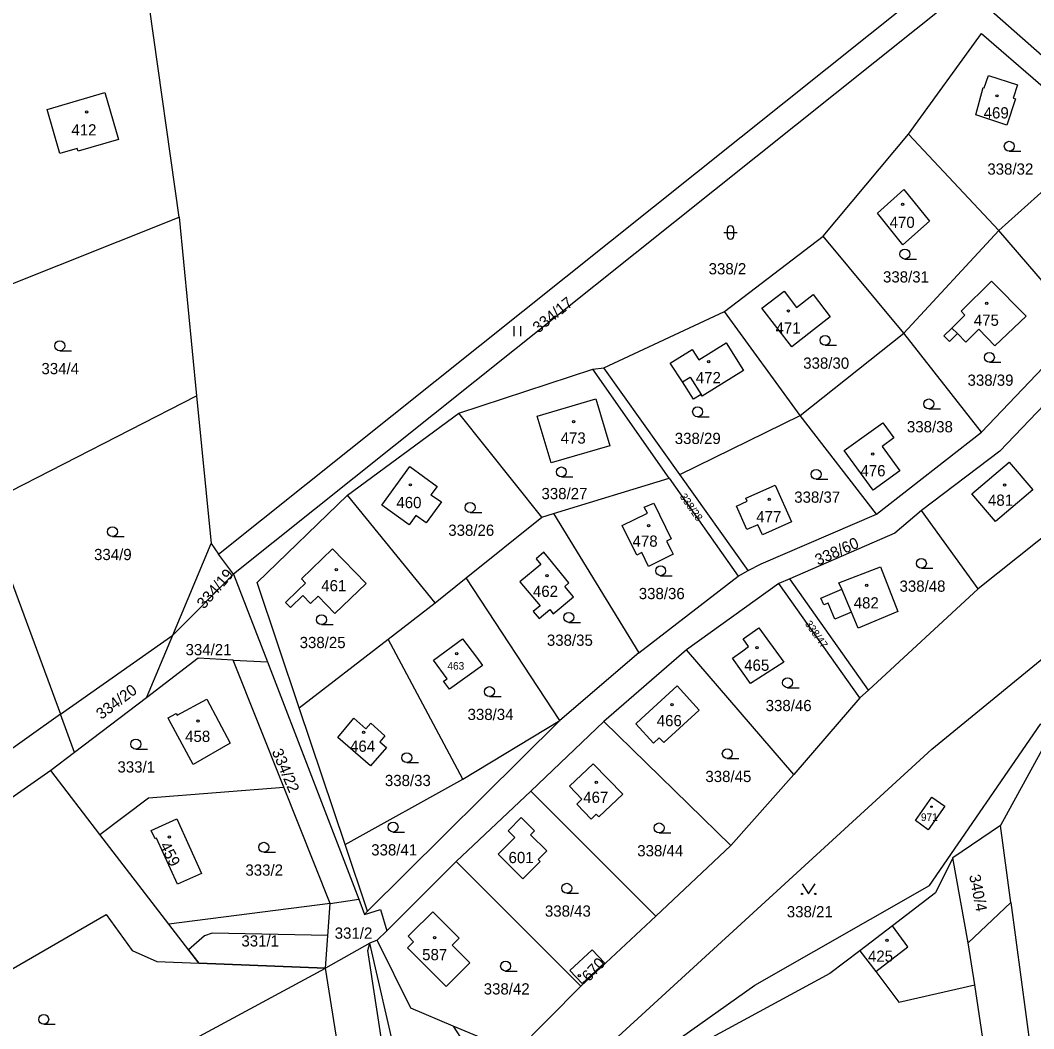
# Model space of a CAD drawing. Extents: x -725728 to -720881, y -1068679 to -1063504.
# Drawn here: x -724331.5 to -724178.2, y -1066714.8 to -1066562.2 of the extents above; entities that cross this region are included whole.
import ezdxf

# ---------------------------------------------------------------- set-up
doc = ezdxf.new("R2010")
doc.units = 0
for name, color, linetype in [('Hranice parcel', 7, 'Continuous'), ('Parcelní čísla', 7, 'Continuous'), ('Vnitřní kresba', 7, 'Continuous'), ('Věcná břemena k části', 7, 'Continuous'), ('Značky budov', 7, 'Continuous'), ('Značky kultur', 7, 'Continuous')]:
    doc.layers.add(name, color=color, linetype=linetype)

# ---------------------------------------------------------------- blocks, each defined once
blk = doc.blocks.new('4.02_3')
at = {"layer": 'Značky budov'}
blk.add_circle((-0.001, 0), 0.0175, dxfattribs=at)
blk = doc.blocks.new('4.02_2')
at = {"layer": 'Značky budov'}
blk.add_circle((0, 0), 0.0117, dxfattribs=at)
blk = doc.blocks.new('4.02_4')
at = {"layer": 'Značky budov'}
blk.add_circle((-0.001, 0), 0.0175, dxfattribs=at)
blk = doc.blocks.new('3.04_3')
at = {"layer": 'Značky kultur'}
blk.add_line((0.001, 0), (0.176, 0), dxfattribs=at)
blk.add_circle((0.001, 0.075), 0.075, dxfattribs=at)
blk = doc.blocks.new('3.04_2')
at = {"layer": 'Značky kultur'}
blk.add_line((0.001, 0), (0.176, 0), dxfattribs=at)
blk.add_circle((0.001, 0.075), 0.075, dxfattribs=at)
blk = doc.blocks.new('3.16_2')
at = {"layer": 'Značky kultur'}
for p, q in [((-0.1, 0.1), (0.1, 0.1)), ((-0.05, 0.15), (-0.05, 0.05)), ((0.05, 0.05), (0.05, 0.15))]:
    blk.add_line(p, q, dxfattribs=at)
for centre, start, end in [((0, 0.15), 0, 180), ((0, 0.05), 180, 359.9879)]:
    blk.add_arc(centre, 0.05, start, end, dxfattribs=at)
blk = doc.blocks.new('3.14_2')
at = {"layer": 'Značky kultur'}
blk.add_lwpolyline([(-0.1, 0.15), (0, 0), (0.1, 0.15)], dxfattribs=at)
for centre in [(-0.1, 0), (0.1, 0)]:
    blk.add_circle(centre, 0.01, dxfattribs=at)
blk = doc.blocks.new('3.06_1')
at = {"layer": 'Značky kultur'}
for p, q in [((-0.051, 0), (-0.051, 0.15)), ((0.049, 0), (0.049, 0.15))]:
    blk.add_line(p, q, dxfattribs=at)

msp = doc.modelspace()

# ---------------------------------------------------------------- linework, layer by layer
at = {"layer": 'Hranice parcel'}
for p, q in [((-724188.38, -1066557.42), (-724299.25, -1066646.02)), ((-724307.51, -1066591.96), (-724311.96, -1066560.18)), ((-724210.05, -1066594.84), (-724197.17, -1066579.41)), ((-724183.48, -1066593.99), (-724197.17, -1066579.41)), ((-724183.48, -1066593.99), (-724167.85, -1066579.96)), ((-724347.4, -1066607.83), (-724307.51, -1066591.96)), ((-724307.51, -1066591.96), (-724304.86, -1066619.03)), ((-724224.98, -1066606.26), (-724210.05, -1066594.84)), ((-724197.84, -1066609.55), (-724210.05, -1066594.84)), ((-724197.84, -1066609.55), (-724183.48, -1066593.99)), ((-724170.95, -1066608.59), (-724183.48, -1066593.99)), ((-724243.24, -1066614.77), (-724224.98, -1066606.26)), ((-724213.55, -1066622.01), (-724224.98, -1066606.26)), ((-724186.13, -1066624.49), (-724170.95, -1066608.59)), ((-724213.55, -1066622.01), (-724197.84, -1066609.55)), ((-724186.13, -1066624.49), (-724197.84, -1066609.55)), ((-724265.18, -1066621.63), (-724244.92, -1066614.99)), ((-724244.92, -1066614.99), (-724243.24, -1066614.77)), ((-724233.34, -1066631.47), (-724244.92, -1066614.99)), ((-724231.76, -1066630.9), (-724243.24, -1066614.77)), ((-724337.16, -1066635.53), (-724304.86, -1066619.03)), ((-724304.86, -1066619.03), (-724302.67, -1066641.37)), ((-724282.04, -1066634.06), (-724265.18, -1066621.63)), ((-724252.63, -1066637.36), (-724265.18, -1066621.63)), ((-724231.76, -1066630.9), (-724213.55, -1066622.01)), ((-724202, -1066636.92), (-724213.55, -1066622.01)), ((-724202, -1066636.92), (-724186.13, -1066624.49)), ((-724187.56, -1066633.83), (-724181.92, -1066629.05)), ((-724250.86, -1066636.82), (-724233.34, -1066631.47)), ((-724233.34, -1066631.47), (-724222.9, -1066646.32)), ((-724221.42, -1066645.45), (-724231.76, -1066630.9)), ((-724166.67, -1066632.28), (-724186.59, -1066648.2)), ((-724268.76, -1066650.33), (-724282.04, -1066634.06)), ((-724337.16, -1066635.53), (-724325.45, -1066667.19)), ((-724252.63, -1066637.36), (-724250.86, -1066636.82)), ((-724250.86, -1066636.82), (-724237.97, -1066657.89)), ((-724186.59, -1066648.2), (-724195.16, -1066636.38)), ((-724264.08, -1066646.57), (-724252.63, -1066637.36)), ((-724308.47, -1066655.22), (-724302.67, -1066641.37)), ((-724302.67, -1066641.37), (-724301.52, -1066642.96)), ((-724299.25, -1066646.02), (-724301.52, -1066642.96)), ((-724308.47, -1066655.22), (-724299.25, -1066646.02)), ((-724299.25, -1066646.02), (-724294.14, -1066659.28)), ((-724222.9, -1066646.32), (-724221.42, -1066645.45)), ((-724268.76, -1066650.33), (-724264.08, -1066646.57)), ((-724249.89, -1066668.12), (-724264.08, -1066646.57)), ((-724237.97, -1066657.89), (-724222.9, -1066646.32)), ((-724216.75, -1066647.4), (-724230.72, -1066657.45)), ((-724215.1, -1066646.68), (-724216.75, -1066647.4)), ((-724204.5, -1066664.71), (-724216.75, -1066647.4)), ((-724203.22, -1066663.53), (-724215.1, -1066646.68)), ((-724186.59, -1066648.2), (-724203.22, -1066663.53)), ((-724275.88, -1066655.83), (-724268.76, -1066650.33)), ((-724325.45, -1066667.19), (-724308.47, -1066655.22)), ((-724312.44, -1066664.69), (-724308.47, -1066655.22)), ((-724289.33, -1066666.23), (-724275.88, -1066655.83)), ((-724264.56, -1066677), (-724275.88, -1066655.83)), ((-724237.97, -1066657.89), (-724249.89, -1066668.12)), ((-724230.72, -1066657.45), (-724243.25, -1066668.31)), ((-724214.49, -1066676.33), (-724230.72, -1066657.45)), ((-724291.67, -1066678.24), (-724299.33, -1066659)), ((-724299.33, -1066659), (-724294.14, -1066659.28)), ((-724294.14, -1066659.28), (-724280.29, -1066695.18)), ((-724203.22, -1066663.53), (-724204.5, -1066664.71)), ((-724312.44, -1066664.69), (-724323.31, -1066672.98)), ((-724204.5, -1066664.71), (-724214.49, -1066676.33)), ((-724323.31, -1066672.98), (-724325.45, -1066667.19)), ((-724282.39, -1066686.9), (-724289.33, -1066666.23)), ((-724279, -1066697.02), (-724249.89, -1066668.12)), ((-724264.56, -1066677), (-724249.89, -1066668.12)), ((-724243.25, -1066668.31), (-724254.3, -1066678.85)), ((-724224.04, -1066687.05), (-724243.25, -1066668.31)), ((-724323.31, -1066672.98), (-724326.92, -1066675.73)), ((-724326.92, -1066675.73), (-724350.38, -1066692.02)), ((-724319.5, -1066685.39), (-724326.92, -1066675.73)), ((-724214.49, -1066676.33), (-724224.04, -1066687.05)), ((-724282.39, -1066686.9), (-724264.56, -1066677)), ((-724284.66, -1066695.84), (-724291.67, -1066678.24)), ((-724254.3, -1066678.85), (-724265.59, -1066689.47)), ((-724235.37, -1066697.77), (-724254.3, -1066678.85)), ((-724183.24, -1066684.01), (-724190.44, -1066688.94)), ((-724181.67, -1066695.67), (-724183.24, -1066684.01)), ((-724309.07, -1066698.95), (-724319.5, -1066685.39)), ((-724279, -1066697.02), (-724282.39, -1066686.9)), ((-724224.04, -1066687.05), (-724235.37, -1066697.77)), ((-724188.12, -1066701.78), (-724190.44, -1066688.94)), ((-724265.59, -1066689.47), (-724276.1, -1066699.98)), ((-724246.75, -1066708.34), (-724265.59, -1066689.47)), ((-724284.66, -1066695.84), (-724309.07, -1066698.95)), ((-724285.38, -1066705.61), (-724284.66, -1066695.84)), ((-724284.66, -1066695.84), (-724280.29, -1066695.18)), ((-724280.29, -1066695.18), (-724279.47, -1066697.52)), ((-724188.12, -1066701.78), (-724181.67, -1066695.67)), ((-724181.67, -1066695.67), (-724178.07, -1066722.52)), ((-724279.47, -1066697.52), (-724279, -1066697.02)), ((-724235.37, -1066697.77), (-724246.75, -1066708.34)), ((-724304.53, -1066704.86), (-724309.07, -1066698.95)), ((-724276.1, -1066699.98), (-724277.53, -1066701.4)), ((-724278.66, -1066701.86), (-724285.38, -1066705.61)), ((-724277.53, -1066701.4), (-724278.66, -1066701.86)), ((-724273.91, -1066722.5), (-724278.66, -1066701.86)), ((-724187.13, -1066708.14), (-724188.12, -1066701.78)), ((-724204.51, -1066702.98), (-724202.1, -1066706.15)), ((-724310.45, -1066719.16), (-724285.38, -1066705.61)), ((-724285.38, -1066705.61), (-724304.53, -1066704.86)), ((-724282.41, -1066723.87), (-724285.38, -1066705.61)), ((-724202.1, -1066706.15), (-724198.6, -1066710.76)), ((-724198.6, -1066710.76), (-724187.13, -1066708.14)), ((-724181.82, -1066743.31), (-724187.13, -1066708.14))]:
    msp.add_line(p, q, dxfattribs=at)
for points in [[(-724301.52, -1066642.96), (-724189.69, -1066553.6), (-724188.38, -1066557.42)], [(-724128.02, -1066611.57), (-724149.82, -1066591.47), (-724188.38, -1066557.42)], [(-724197.17, -1066579.41), (-724186.11, -1066564.17), (-724167.85, -1066579.96)], [(-724185.03, -1066570.53), (-724180.66, -1066571.95), (-724181.31, -1066573.96), (-724180.96, -1066574.07), (-724182.25, -1066578.04), (-724186.97, -1066576.51), (-724185.86, -1066572.35), (-724185.7, -1066572.39), (-724185.03, -1066570.53)], [(-724325.54, -1066582.33), (-724327.49, -1066575.68), (-724318.74, -1066573.12), (-724316.66, -1066580.21), (-724322.8, -1066582.01), (-724322.92, -1066581.57), (-724325.54, -1066582.33)], [(-724198, -1066596.17), (-724201.86, -1066591.38), (-724197.88, -1066587.8), (-724193.95, -1066592.6), (-724198, -1066596.17)], [(-724190.6, -1066608.75), (-724188.62, -1066606.78), (-724189.19, -1066606.22), (-724184.57, -1066601.64), (-724179.36, -1066606.97), (-724184.1, -1066611.43), (-724186.51, -1066608.91), (-724188.5, -1066610.88), (-724189.76, -1066609.6), (-724190.97, -1066610.8), (-724191.81, -1066609.95), (-724190.6, -1066608.75)], [(-724211.58, -1066603.7), (-724209, -1066607.08), (-724211.51, -1066609.02), (-724214.81, -1066611.58), (-724219.35, -1066605.73), (-724215.97, -1066603.15), (-724214.09, -1066605.62), (-724211.58, -1066603.7)], [(-724229.67, -1066619.54), (-724231.32, -1066616.91), (-724233.2, -1066614.06), (-724229.86, -1066612.01), (-724228.87, -1066613.56), (-724224.75, -1066611.01), (-724222.14, -1066615.19), (-724228.37, -1066619.08), (-724228.53, -1066618.83), (-724229.67, -1066619.54)], [(-724253.35, -1066622.07), (-724244.48, -1066619.44), (-724242.36, -1066626.58), (-724251.2, -1066629.15), (-724253.35, -1066622.07)], [(-724175.45, -1066619.16), (-724183.34, -1066627.36), (-724195.16, -1066636.38)], [(-724206.86, -1066627.29), (-724202.8, -1066624.37), (-724201.02, -1066623.08), (-724199.35, -1066625.39), (-724201.14, -1066626.68)], [(-724201.14, -1066626.68), (-724198.44, -1066630.34), (-724202.52, -1066633.29), (-724206.86, -1066627.29)], [(-724181.92, -1066629.05), (-724178.34, -1066633.23), (-724184.01, -1066638.03), (-724187.56, -1066633.83)], [(-724272.6, -1066629.72), (-724268.47, -1066632.71), (-724269.41, -1066634.01), (-724267.81, -1066635.04), (-724270.13, -1066638.25), (-724271.67, -1066637.13), (-724272.7, -1066638.55), (-724276.83, -1066635.56), (-724272.6, -1066629.72)], [(-724214.83, -1066638.08), (-724219.25, -1066640.07), (-724219.95, -1066638.52), (-724221.59, -1066639.26), (-724223.19, -1066635.7), (-724221.55, -1066634.97), (-724221.76, -1066634.51), (-724217.33, -1066632.52), (-724214.83, -1066638.08)], [(-724289.33, -1066666.23), (-724295.69, -1066647.27), (-724282.04, -1066634.06)], [(-724236.66, -1066636.76), (-724237.12, -1066635.84), (-724235.7, -1066635.24), (-724233.04, -1066640.67), (-724233.74, -1066641.01), (-724233.08, -1066642.36), (-724232.77, -1066642.99), (-724236.49, -1066644.83), (-724237.52, -1066642.74), (-724238.27, -1066643.11), (-724240.47, -1066638.64), (-724236.66, -1066636.76)], [(-724195.16, -1066636.38), (-724199.22, -1066639.79), (-724215.1, -1066646.68)], [(-724266.03, -1066714.39), (-724256.09, -1066729.76), (-724193.63, -1066672.49), (-724150.88, -1066637.46)], [(-724221.42, -1066645.45), (-724219.44, -1066644.44), (-724202, -1066636.92)], [(-724288.79, -1066649.22), (-724290.66, -1066651.03), (-724291.39, -1066650.28), (-724289.52, -1066648.47), (-724288.37, -1066647.36), (-724289, -1066646.71), (-724284.29, -1066642.15), (-724279.22, -1066647.39), (-724283.93, -1066651.95), (-724286.46, -1066649.33), (-724287.61, -1066650.44), (-724288.79, -1066649.22)], [(-724250.89, -1066652.01), (-724247.83, -1066649.45), (-724249.17, -1066647.85), (-724248.53, -1066647.31), (-724251.61, -1066643.53), (-724252.32, -1066642.69), (-724253.5, -1066643.68), (-724252.8, -1066644.52), (-724255.93, -1066647.14), (-724252.89, -1066650.77), (-724253.93, -1066651.63), (-724253.04, -1066652.7), (-724251.43, -1066651.36), (-724250.89, -1066652.01)], [(-724210.4, -1066649.62), (-724207.26, -1066648.28), (-724207.68, -1066647.3), (-724201.38, -1066644.87), (-724198.79, -1066651.63), (-724204.75, -1066654.15), (-724205.77, -1066651.73), (-724208.29, -1066652.79), (-724209.31, -1066650.37), (-724209.96, -1066650.65), (-724210.4, -1066649.62)], [(-724298.34, -1066767.34), (-724267.68, -1066767.4), (-724250.15, -1066731.23), (-724231.52, -1066716.08), (-724220.42, -1066708.18), (-724193.97, -1066693.13), (-724177.19, -1066668.7), (-724159.84, -1066657.96), (-724144.38, -1066649.19)], [(-724219.78, -1066654.14), (-724216.01, -1066659.31), (-724221.05, -1066662.56), (-724223.79, -1066658.69), (-724222.24, -1066657.59), (-724221.34, -1066656.96), (-724222.15, -1066655.81), (-724219.78, -1066654.14)], [(-724266.6, -1066663.42), (-724267.48, -1066662.21), (-724266.96, -1066661.82), (-724269.02, -1066658.99), (-724264.65, -1066655.81), (-724262.51, -1066658.58), (-724261.62, -1066659.8), (-724266.6, -1066663.42)], [(-724143.78, -1066656.47), (-724159.22, -1066658.94), (-724174.68, -1066668.38), (-724183.24, -1066684.01)], [(-724299.33, -1066659), (-724304.6, -1066658.72), (-724312.44, -1066664.69)], [(-724234.86, -1066670.76), (-724235.74, -1066671.57), (-724238.41, -1066668.65), (-724237.6, -1066667.91), (-724232.14, -1066662.91), (-724228.8, -1066666.56), (-724234.18, -1066671.49), (-724234.86, -1066670.76)], [(-724307.95, -1066667.08), (-724307.8, -1066667.35), (-724303.31, -1066664.94), (-724299.77, -1066671.55), (-724305.36, -1066674.8), (-724309.04, -1066668.01), (-724309.18, -1066667.74), (-724307.95, -1066667.08)], [(-724325.45, -1066667.19), (-724349.9, -1066684.57), (-724353.58, -1066683.7)], [(-724278.57, -1066675.02), (-724283.5, -1066670.71), (-724281.06, -1066667.78), (-724279.26, -1066669.43), (-724278.51, -1066668.57), (-724276.36, -1066670.44), (-724277.15, -1066671.35), (-724276.14, -1066672.24), (-724278.57, -1066675.02)], [(-724240.39, -1066679.28), (-724244, -1066682.73), (-724244.39, -1066682.32), (-724245.16, -1066683.06), (-724247.34, -1066680.78), (-724246.57, -1066680.04), (-724248.43, -1066678.09), (-724244.86, -1066674.68), (-724240.39, -1066679.28)], [(-724319.5, -1066685.39), (-724312.11, -1066679.83), (-724291.67, -1066678.24)], [(-724191.65, -1066681.11), (-724194.16, -1066684.67), (-724196.08, -1066683.3), (-724193.6, -1066679.76), (-724191.65, -1066681.11)], [(-724304.14, -1066691.29), (-724307.75, -1066692.92), (-724310.9, -1066685.94), (-724311.14, -1066686.04), (-724311.71, -1066684.78), (-724307.87, -1066683.04), (-724304.14, -1066691.29)], [(-724255.8, -1066691.79), (-724259.25, -1066688.38), (-724256.73, -1066685.83), (-724257.74, -1066684.83), (-724255.77, -1066682.84), (-724253.75, -1066684.84), (-724254.33, -1066685.44), (-724251.89, -1066687.86), (-724253.2, -1066689.18), (-724252.89, -1066689.5), (-724255.48, -1066692.11), (-724255.8, -1066691.79)], [(-724190.44, -1066688.94), (-724193.07, -1066694.21), (-724199.55, -1066699.21), (-724204.51, -1066702.98)], [(-724367.02, -1066725.55), (-724318.52, -1066697.5), (-724314.61, -1066702.94), (-724310.87, -1066704.61), (-724304.53, -1066704.86)], [(-724279.47, -1066697.52), (-724277.01, -1066696.73), (-724276.1, -1066699.98)], [(-724269.1, -1066697.08), (-724265.14, -1066701.07), (-724266.21, -1066702.14), (-724263.52, -1066704.84), (-724267.11, -1066708.42), (-724272.95, -1066702.55), (-724272.02, -1066701.62), (-724272.84, -1066700.79), (-724272.43, -1066700.39), (-724269.1, -1066697.08)], [(-724276.44, -1066719.39), (-724278.94, -1066702.93), (-724278.66, -1066701.86)], [(-724266.03, -1066714.39), (-724272.46, -1066711.7), (-724277.53, -1066701.4)], [(-724246.52, -1066707.96), (-724243.15, -1066704.83), (-724245, -1066702.83), (-724248.37, -1066705.96), (-724246.52, -1066707.96)], [(-724204.51, -1066702.98), (-724209.07, -1066706.45), (-724230.45, -1066718.02)], [(-724246.75, -1066708.34), (-724256.59, -1066718.34), (-724266.03, -1066714.39)]]:
    msp.add_lwpolyline(points, dxfattribs=at)
at = {"layer": 'Vnitřní kresba'}
for p, q in [((-724189.76, -1066609.6), (-724190.6, -1066608.75)), ((-724231.32, -1066616.91), (-724230.17, -1066616.19)), ((-724230.17, -1066616.19), (-724228.53, -1066618.83)), ((-724205.77, -1066651.73), (-724207.26, -1066648.28)), ((-724197.26, -1066702.42), (-724199.55, -1066699.21)), ((-724202.1, -1066706.15), (-724197.26, -1066702.42))]:
    msp.add_line(p, q, dxfattribs=at)
at = {"layer": 'Věcná břemena k části'}
msp.add_lwpolyline([(-724303.66, -1066700.71), (-724306.09, -1066702.83), (-724304.53, -1066704.86), (-724285.38, -1066705.61), (-724285.02, -1066700.67), (-724302.51, -1066700.35)], close=True, dxfattribs=at)

# ---------------------------------------------------------------- block references
at = {"layer": 'Značky budov', "xscale": 10, "yscale": 10}
for name, p in [('4.02_3', (-724183.76, -1066573.61)), ('4.02_3', (-724321.48, -1066576.05)), ('4.02_3', (-724198.03, -1066590.02)), ('4.02_4', (-724215.3, -1066606.15)), ('4.02_3', (-724185.3, -1066605)), ('4.02_3', (-724227.36, -1066613.84)), ('4.02_4', (-724247.81, -1066622.92)), ('4.02_3', (-724202.55, -1066627.83)), ('4.02_3', (-724272.5, -1066632.48)), ('4.02_3', (-724182.6, -1066632.52)), ('4.02_4', (-724218.22, -1066634.67)), ('4.02_4', (-724236.46, -1066638.64)), ('4.02_3', (-724283.71, -1066645.33)), ('4.02_3', (-724251.84, -1066646.23)), ('4.02_3', (-724203.47, -1066647.71)), ('4.02_3', (-724265.49, -1066658.04)), ('4.02_4', (-724220.04, -1066657.14)), ('4.02_3', (-724232.9, -1066665.75)), ('4.02_3', (-724304.62, -1066668.24)), ('4.02_4', (-724279.59, -1066669.93)), ('4.02_3', (-724244.39, -1066677.48)), ('4.02_2', (-724193.67, -1066681.2)), ('4.02_3', (-724308.96, -1066685.76)), ('4.02_3', (-724268.84, -1066701)), ('4.02_4', (-724200.4, -1066701.42)), ('4.02_3', (-724246.96, -1066706.75))]:
    msp.add_blockref(name, p, dxfattribs=at)
at = {"layer": 'Značky kultur', "xscale": 10, "yscale": 10}
for name, p in [('3.04_2', (-724181.92, -1066581.99)), ('3.16_2', (-724224.09, -1066595.3)), ('3.04_2', (-724197.71, -1066598.31)), ('3.06_1', (-724256.28, -1066609.96)), ('3.04_2', (-724325.56, -1066612.19)), ('3.04_2', (-724209.78, -1066611.36)), ('3.04_2', (-724184.92, -1066613.94)), ('3.04_2', (-724194.09, -1066620.99)), ('3.04_3', (-724229.07, -1066622.18)), ('3.04_2', (-724249.68, -1066631.28)), ('3.04_3', (-724211.14, -1066631.64)), ('3.04_3', (-724263.48, -1066636.65)), ('3.04_2', (-724317.6, -1066640.32)), ('3.04_2', (-724195.21, -1066645.11)), ('3.04_2', (-724234.66, -1066646.23)), ('3.04_3', (-724285.97, -1066653.64)), ('3.04_2', (-724248.56, -1066653.29)), ('3.04_3', (-724215.46, -1066663.18)), ('3.04_2', (-724260.56, -1066664.52)), ('3.04_2', (-724314.06, -1066672.47)), ('3.04_2', (-724273.07, -1066674.52)), ('3.04_3', (-724224.58, -1066673.91)), ('3.04_2', (-724275.14, -1066685.02)), ('3.04_3', (-724234.89, -1066685.15)), ('3.04_2', (-724294.7, -1066688.08)), ('3.04_2', (-724248.86, -1066694.28)), ('3.14_2', (-724212.26, -1066694.38)), ('3.04_2', (-724258.12, -1066706.06)), ('3.04_2', (-724327.99, -1066714.12))]:
    msp.add_blockref(name, p, dxfattribs=at)

# ---------------------------------------------------------------- texts
at = {"layer": 'Parcelní čísla'}
for s, height, p in [('469', 1.7, (-724185.78, -1066577.03)), ('412', 1.7, (-724323.8, -1066579.61)), ('338/32', 1.7, (-724185.22, -1066585.54)), ('470', 1.7, (-724200, -1066593.6)), ('338/2', 1.7, (-724227.39, -1066600.63)), ('338/31', 1.7, (-724201.01, -1066601.86)), ('475', 1.7, (-724187.27, -1066608.41)), ('471', 1.7, (-724217.27, -1066609.61)), ('338/30', 1.7, (-724213.08, -1066614.91)), ('334/4', 1.7, (-724328.33, -1066615.74)), ('472', 1.7, (-724229.33, -1066617.1)), ('338/39', 1.7, (-724188.22, -1066617.49)), ('338/38', 1.7, (-724197.39, -1066624.54)), ('473', 1.7, (-724249.78, -1066626.24)), ('338/29', 1.7, (-724232.51, -1066626.3)), ('476', 1.7, (-724204.42, -1066631.19)), ('338/27', 1.7, (-724252.68, -1066634.65)), ('338/37', 1.7, (-724214.44, -1066635.19)), ('460', 1.7, (-724274.63, -1066636.01)), ('481', 1.7, (-724185.12, -1066635.65)), ('477', 1.7, (-724220.19, -1066638.16)), ('338/26', 1.7, (-724266.78, -1066640.2)), ('478', 1.7, (-724238.9, -1066641.85)), ('334/9', 1.7, (-724320.37, -1066643.87)), ('461', 1.7, (-724286, -1066648.59)), ('338/48', 1.7, (-724198.51, -1066648.66)), ('462', 1.7, (-724253.97, -1066649.44)), ('338/36', 1.7, (-724237.96, -1066649.78)), ('482', 1.7, (-724205.44, -1066651.19)), ('338/35', 1.7, (-724251.86, -1066656.84)), ('334/21', 1.7, (-724306.53, -1066658.27)), ('338/25', 1.7, (-724289.27, -1066657.19)), ('463', 1.14, (-724266.91, -1066660.45)), ('465', 1.7, (-724222.01, -1066660.62)), ('338/46', 1.7, (-724218.76, -1066666.73)), ('338/34', 1.7, (-724263.86, -1066668.07)), ('466', 1.7, (-724235.24, -1066669.01)), ('458', 1.7, (-724306.59, -1066671.39)), ('464', 1.7, (-724281.64, -1066672.88)), ('333/1', 1.7, (-724316.83, -1066676.02)), ('338/33', 1.7, (-724276.37, -1066678.07)), ('338/45', 1.7, (-724227.88, -1066677.46)), ('467', 1.7, (-724246.36, -1066680.61)), ('971', 1.14, (-724195.27, -1066683.34)), ('338/41', 1.7, (-724278.44, -1066688.57)), ('338/44', 1.7, (-724238.19, -1066688.7)), ('601', 1.7, (-724257.66, -1066689.73)), ('333/2', 1.7, (-724297.47, -1066691.63)), ('338/43', 1.7, (-724252.16, -1066697.83)), ('338/21', 1.7, (-724215.56, -1066697.93)), ('331/2', 1.7, (-724283.96, -1066701.17)), ('331/1', 1.7, (-724298.08, -1066702.35)), ('587', 1.7, (-724270.73, -1066704.42)), ('425', 1.7, (-724203.28, -1066704.66)), ('338/42', 1.7, (-724261.42, -1066709.61))]:
    msp.add_text(s, height=height, dxfattribs=at).set_placement(p)
for s, height, rotation, p in [('334/17', 1.7, 39, (-724253.16, -1066609.6)), ('338/28', 1.14, 305, (-724231.81, -1066634.27)), ('338/60', 1.7, 24, (-724210.84, -1066644.72)), ('334/19', 1.7, 49, (-724303.72, -1066651.36)), ('338/47', 1.14, 305, (-724212.88, -1066653.51)), ('334/20', 1.7, 37, (-724319.26, -1066668.07)), ('334/22', 1.7, 293, (-724293.52, -1066672.83)), ('459', 1.7, 297, (-724310.48, -1066687.04)), ('340/4', 1.7, 281, (-724187.98, -1066691.6)), ('670', 1.7, 47, (-724245.5, -1066707.78))]:
    msp.add_text(s, height=height, rotation=rotation, dxfattribs=at).set_placement(p)

doc.saveas('drawing.dxf')
